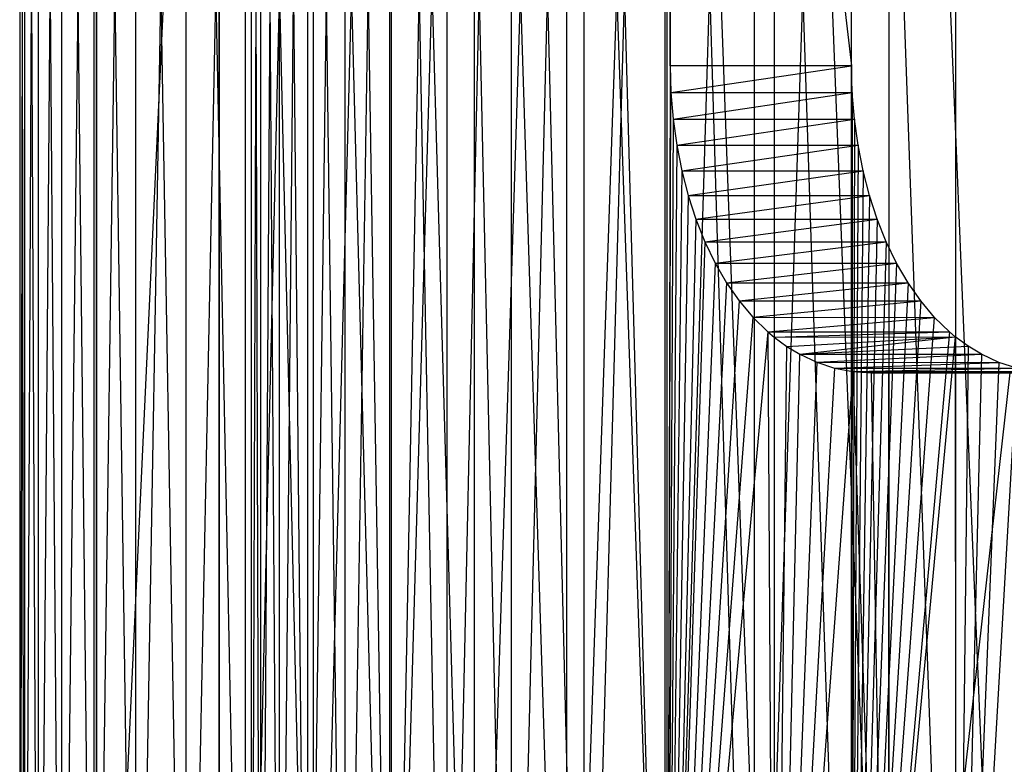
# Model space of a CAD drawing. Extents: x -125 to 125, y -143 to 0.
# Tile 284 of 406: x -20 to -13.58, y -14.55 to -9.7. Entities that reach past the tile are written whole.
import ezdxf

# ---------------------------------------------------------------- set-up
doc = ezdxf.new("R2010")
doc.units = 0
doc.header["$LTSCALE"] = 25.4
doc.layers.get('0').update_dxf_attribs({"linetype": 'CONTINUOUS'})

# ---------------------------------------------------------------- blocks, each defined once
blk = doc.blocks.new('NL2500027000_STL_3')
at = {"color": 0}
for p, q in [((-20, 0), (-19.9696, -19, 1.1018)), ((-20, 0), (-19.9696, -19, 1.1018)), ((-20, 0), (-20, -19)), ((-20, 0), (-20, -19)), ((-19.9696, 0, -1.1018), (-20, -19)), ((-19.9696, 0, -1.1018), (-20, -19)), ((-19.9696, 0, -1.1018), (-19.9696, -19, -1.1018)), ((-19.9696, 0, -1.1018), (-19.9696, -19, -1.1018)), ((-19.8786, 0, -2.2002), (-19.9696, -19, -1.1018)), ((-19.8786, 0, -2.2002), (-19.9696, -19, -1.1018)), ((-19.8786, 0, -2.2002), (-19.8786, -19, -2.2002)), ((-19.8786, 0, -2.2002), (-19.8786, -19, -2.2002)), ((-19.7272, 0, -3.2919), (-19.8786, -19, -2.2002)), ((-19.7272, 0, -3.2919), (-19.8786, -19, -2.2002)), ((-19.7272, 0, -3.2919), (-19.7272, -19, -3.2919)), ((-19.7272, 0, -3.2919), (-19.7272, -19, -3.2919)), ((-19.5159, 0, -4.3736), (-19.7272, -19, -3.2919)), ((-19.5159, 0, -4.3736), (-19.7272, -19, -3.2919)), ((-19.5159, 0, -4.3736), (-19.5159, -19, -4.3736)), ((-19.5159, 0, -4.3736), (-19.5159, -19, -4.3736)), ((-19.2454, 0, -5.4421), (-19.5159, -19, -4.3736)), ((-19.2454, 0, -5.4421), (-19.5159, -19, -4.3736)), ((-19.2454, 0, -5.4421), (-19.2454, -19, -5.4421)), ((-19.2454, 0, -5.4421), (-19.2454, -19, -5.4421)), ((-18.9163, 0, -6.494), (-19.2454, -19, -5.4421)), ((-18.9163, 0, -6.494), (-19.2454, -19, -5.4421)), ((-18.9163, 0, -6.494), (-18.9163, -19, -6.494)), ((-18.9163, 0, -6.494), (-18.9163, -19, -6.494)), ((-18.5299, 0, -7.5262), (-18.9163, -19, -6.494)), ((-18.5299, 0, -7.5262), (-18.9163, -19, -6.494)), ((-18.5299, 0, -7.5262), (-18.5299, -19, -7.5262)), ((-18.5299, 0, -7.5262), (-18.5299, -19, -7.5262)), ((-18.0871, 0, -8.5355), (-18.5299, -19, -7.5262)), ((-18.0871, 0, -8.5355), (-18.5299, -19, -7.5262)), ((-18.4309, 0, -1.5976), (-18.4923, -19, -0.5331)), ((-18.4309, 0, -1.5976), (-18.4923, -19, -0.5331)), ((-18.4923, 0, -0.5331), (-18.4923, -19, -0.5331)), ((-18.4923, 0, -0.5331), (-18.4923, -19, -0.5331)), ((-18.4923, 0, -0.5331), (-18.4923, -19, 0.5331)), ((-18.4923, 0, -0.5331), (-18.4923, -19, 0.5331)), ((-18.3082, 0, -2.6568), (-18.4309, -19, -1.5976)), ((-18.3082, 0, -2.6568), (-18.4309, -19, -1.5976)), ((-18.4309, 0, -1.5976), (-18.4309, -19, -1.5976)), ((-18.4309, 0, -1.5976), (-18.4309, -19, -1.5976)), ((-18.1248, 0, -3.7072), (-18.3082, -19, -2.6568)), ((-18.1248, 0, -3.7072), (-18.3082, -19, -2.6568)), ((-18.3082, 0, -2.6568), (-18.3082, -19, -2.6568)), ((-18.3082, 0, -2.6568), (-18.3082, -19, -2.6568)), ((-17.8811, 0, -4.7452), (-18.1248, -19, -3.7072)), ((-17.8811, 0, -4.7452), (-18.1248, -19, -3.7072)), ((-18.1248, 0, -3.7072), (-18.1248, -19, -3.7072)), ((-18.1248, 0, -3.7072), (-18.1248, -19, -3.7072)), ((-18.0871, 0, -8.5355), (-18.0871, -19, -8.5355)), ((-18.0871, 0, -8.5355), (-18.0871, -19, -8.5355)), ((-17.5895, 0, -9.5189), (-18.0871, -19, -8.5355)), ((-17.5895, 0, -9.5189), (-18.0871, -19, -8.5355)), ((-17.578, 0, -5.7675), (-17.8811, -19, -4.7452)), ((-17.578, 0, -5.7675), (-17.8811, -19, -4.7452)), ((-17.8811, 0, -4.7452), (-17.8811, -19, -4.7452)), ((-17.8811, 0, -4.7452), (-17.8811, -19, -4.7452)), ((-17.5895, 0, -9.5189), (-17.5895, -19, -9.5189)), ((-17.5895, 0, -9.5189), (-17.5895, -19, -9.5189)), ((-17.0384, 0, -10.4735), (-17.5895, -19, -9.5189)), ((-17.0384, 0, -10.4735), (-17.5895, -19, -9.5189)), ((-17.2165, 0, -6.7706), (-17.578, -19, -5.7675)), ((-17.2165, 0, -6.7706), (-17.578, -19, -5.7675)), ((-17.578, 0, -5.7675), (-17.578, -19, -5.7675)), ((-17.578, 0, -5.7675), (-17.578, -19, -5.7675)), ((-16.7979, 0, -7.7513), (-17.2165, -19, -6.7706)), ((-16.7979, 0, -7.7513), (-17.2165, -19, -6.7706)), ((-17.2165, 0, -6.7706), (-17.2165, -19, -6.7706)), ((-17.2165, 0, -6.7706), (-17.2165, -19, -6.7706)), ((-17.0384, 0, -10.4735), (-17.0384, -19, -10.4735)), ((-17.0384, 0, -10.4735), (-17.0384, -19, -10.4735)), ((-16.4356, 0, -11.3962), (-17.0384, -19, -10.4735)), ((-16.4356, 0, -11.3962), (-17.0384, -19, -10.4735)), ((-16.3234, 0, -8.7061), (-16.7979, -19, -7.7513)), ((-16.3234, 0, -8.7061), (-16.7979, -19, -7.7513)), ((-16.7979, 0, -7.7513), (-16.7979, -19, -7.7513)), ((-16.7979, 0, -7.7513), (-16.7979, -19, -7.7513)), ((-16.4356, 0, -11.3962), (-16.4356, -19, -11.3962)), ((-16.4356, 0, -11.3962), (-16.4356, -19, -11.3962)), ((-15.7828, 0, -12.2843), (-16.4356, -19, -11.3962)), ((-15.7828, 0, -12.2843), (-16.4356, -19, -11.3962)), ((-15.7947, 0, -9.6321), (-16.3234, -19, -8.7061)), ((-15.7947, 0, -9.6321), (-16.3234, -19, -8.7061)), ((-16.3234, 0, -8.7061), (-16.3234, -19, -8.7061)), ((-16.3234, 0, -8.7061), (-16.3234, -19, -8.7061)), ((-15.2135, 0, -10.5261), (-15.7947, -19, -9.6321)), ((-15.2135, 0, -10.5261), (-15.7947, -19, -9.6321)), ((-15.7947, 0, -9.6321), (-15.7947, -19, -9.6321)), ((-15.7947, 0, -9.6321), (-15.7947, -19, -9.6321)), ((-15.7602, -10, -12.3132), (-15.7828, 0, -12.2843)), ((-15.7828, 0, -12.2843), (-15.7828, -19, -12.2843)), ((-15.7828, 0, -12.2843), (-15.7828, -19, -12.2843)), ((-15.7602, -10, -12.3132), (-15.7828, 0, -12.2843)), ((-15.7602, 0, -12.3132), (-15.7602, -10, -12.3132)), ((-15.7602, 0, -12.3132), (-15.7602, -10, -12.3132)), ((-15.7602, 0, -12.3132), (-14.5782, -10, -11.3897)), ((-15.7602, 0, -12.3132), (-14.5782, -10, -11.3897)), ((-14.5782, 0, -11.3897), (-15.2135, -19, -10.5261)), ((-14.5782, 0, -11.3897), (-15.2135, -19, -10.5261)), ((-15.2135, 0, -10.5261), (-15.2135, -19, -10.5261)), ((-15.2135, 0, -10.5261), (-15.2135, -19, -10.5261)), ((-14.5782, 0, -11.3897), (-14.5818, -19, -11.3851)), ((-14.5782, 0, -11.3897), (-14.5818, -19, -11.3851)), ((-14.5782, -10, -11.3897), (-14.5782, 0, -11.3897)), ((-14.5782, -10, -11.3897), (-14.5782, 0, -11.3897)), ((-19.9696, 0, 1.1018), (-19.8786, -19, 2.2002)), ((-19.9696, 0, 1.1018), (-19.8786, -19, 2.2002)), ((-19.9696, 0, 1.1018), (-19.9696, -19, 1.1018)), ((-19.9696, 0, 1.1018), (-19.9696, -19, 1.1018)), ((-19.8786, 0, 2.2002), (-19.7272, -19, 3.2919)), ((-19.8786, 0, 2.2002), (-19.7272, -19, 3.2919)), ((-19.8786, 0, 2.2002), (-19.8786, -19, 2.2002)), ((-19.8786, 0, 2.2002), (-19.8786, -19, 2.2002)), ((-19.7272, 0, 3.2919), (-19.5159, -19, 4.3736)), ((-19.7272, 0, 3.2919), (-19.5159, -19, 4.3736)), ((-19.7272, 0, 3.2919), (-19.7272, -19, 3.2919)), ((-19.7272, 0, 3.2919), (-19.7272, -19, 3.2919)), ((-19.5159, 0, 4.3736), (-19.2454, -19, 5.4421)), ((-19.5159, 0, 4.3736), (-19.2454, -19, 5.4421)), ((-19.5159, 0, 4.3736), (-19.5159, -19, 4.3736)), ((-19.5159, 0, 4.3736), (-19.5159, -19, 4.3736)), ((-19.2454, 0, 5.4421), (-18.9163, -19, 6.494)), ((-19.2454, 0, 5.4421), (-18.9163, -19, 6.494)), ((-19.2454, 0, 5.4421), (-19.2454, -19, 5.4421)), ((-19.2454, 0, 5.4421), (-19.2454, -19, 5.4421)), ((-18.9163, 0, 6.494), (-18.5299, -19, 7.5262)), ((-18.9163, 0, 6.494), (-18.5299, -19, 7.5262)), ((-18.9163, 0, 6.494), (-18.9163, -19, 6.494)), ((-18.9163, 0, 6.494), (-18.9163, -19, 6.494)), ((-18.5299, 0, 7.5262), (-18.0871, -19, 8.5355)), ((-18.5299, 0, 7.5262), (-18.0871, -19, 8.5355)), ((-18.5299, 0, 7.5262), (-18.5299, -19, 7.5262)), ((-18.5299, 0, 7.5262), (-18.5299, -19, 7.5262)), ((-18.4923, 0, 0.5331), (-18.4923, -19, 0.5331)), ((-18.4923, 0, 0.5331), (-18.4923, -19, 0.5331)), ((-18.4923, 0, 0.5331), (-18.4309, -19, 1.5976)), ((-18.4923, 0, 0.5331), (-18.4309, -19, 1.5976)), ((-18.4309, 0, 1.5976), (-18.4309, -19, 1.5976)), ((-18.4309, 0, 1.5976), (-18.4309, -19, 1.5976)), ((-18.4309, 0, 1.5976), (-18.3082, -19, 2.6568)), ((-18.4309, 0, 1.5976), (-18.3082, -19, 2.6568)), ((-18.3082, 0, 2.6568), (-18.3082, -19, 2.6568)), ((-18.3082, 0, 2.6568), (-18.3082, -19, 2.6568)), ((-18.3082, 0, 2.6568), (-18.1248, -19, 3.7072)), ((-18.3082, 0, 2.6568), (-18.1248, -19, 3.7072)), ((-18.1248, 0, 3.7072), (-18.1248, -19, 3.7072)), ((-18.1248, 0, 3.7072), (-18.1248, -19, 3.7072)), ((-18.1248, 0, 3.7072), (-17.8811, -19, 4.7452)), ((-18.1248, 0, 3.7072), (-17.8811, -19, 4.7452)), ((-18.0871, 0, 8.5355), (-17.5895, -19, 9.5189)), ((-18.0871, 0, 8.5355), (-17.5895, -19, 9.5189)), ((-18.0871, 0, 8.5355), (-18.0871, -19, 8.5355)), ((-18.0871, 0, 8.5355), (-18.0871, -19, 8.5355)), ((-17.8811, 0, 4.7452), (-17.8811, -19, 4.7452)), ((-17.8811, 0, 4.7452), (-17.8811, -19, 4.7452)), ((-17.8811, 0, 4.7452), (-17.578, -19, 5.7675)), ((-17.8811, 0, 4.7452), (-17.578, -19, 5.7675)), ((-17.5895, 0, 9.5189), (-17.0384, -19, 10.4735)), ((-17.5895, 0, 9.5189), (-17.0384, -19, 10.4735)), ((-17.5895, 0, 9.5189), (-17.5895, -19, 9.5189)), ((-17.5895, 0, 9.5189), (-17.5895, -19, 9.5189)), ((-17.578, 0, 5.7675), (-17.578, -19, 5.7675)), ((-17.578, 0, 5.7675), (-17.578, -19, 5.7675)), ((-17.578, 0, 5.7675), (-17.2165, -19, 6.7706)), ((-17.578, 0, 5.7675), (-17.2165, -19, 6.7706)), ((-17.2165, 0, 6.7706), (-17.2165, -19, 6.7706)), ((-17.2165, 0, 6.7706), (-17.2165, -19, 6.7706)), ((-17.2165, 0, 6.7706), (-16.7979, -19, 7.7513)), ((-17.2165, 0, 6.7706), (-16.7979, -19, 7.7513)), ((-17.0384, 0, 10.4735), (-16.4356, -19, 11.3962)), ((-17.0384, 0, 10.4735), (-16.4356, -19, 11.3962)), ((-17.0384, 0, 10.4735), (-17.0384, -19, 10.4735)), ((-17.0384, 0, 10.4735), (-17.0384, -19, 10.4735)), ((-16.7979, 0, 7.7513), (-16.7979, -19, 7.7513)), ((-16.7979, 0, 7.7513), (-16.7979, -19, 7.7513)), ((-16.7979, 0, 7.7513), (-16.3234, -19, 8.7061)), ((-16.7979, 0, 7.7513), (-16.3234, -19, 8.7061)), ((-16.4356, 0, 11.3962), (-15.7828, -19, 12.2843)), ((-16.4356, 0, 11.3962), (-15.7828, -19, 12.2843)), ((-16.4356, 0, 11.3962), (-16.4356, -19, 11.3962)), ((-16.4356, 0, 11.3962), (-16.4356, -19, 11.3962)), ((-16.3234, 0, 8.7061), (-16.3234, -19, 8.7061)), ((-16.3234, 0, 8.7061), (-16.3234, -19, 8.7061)), ((-16.3234, 0, 8.7061), (-15.7947, -19, 9.6321)), ((-16.3234, 0, 8.7061), (-15.7947, -19, 9.6321)), ((-15.7947, 0, 9.6321), (-15.7947, -19, 9.6321)), ((-15.7947, 0, 9.6321), (-15.7947, -19, 9.6321)), ((-15.7947, 0, 9.6321), (-15.2135, -19, 10.5261)), ((-15.7947, 0, 9.6321), (-15.2135, -19, 10.5261)), ((-15.7828, 0, 12.2843), (-15.0821, -19, 13.135)), ((-15.7828, 0, 12.2843), (-15.0821, -19, 13.135)), ((-15.7828, 0, 12.2843), (-15.7828, -19, 12.2843)), ((-15.7828, 0, 12.2843), (-15.7828, -19, 12.2843)), ((-15.2135, 0, 10.5261), (-15.2135, -19, 10.5261)), ((-15.2135, 0, 10.5261), (-15.2135, -19, 10.5261)), ((-15.2135, 0, 10.5261), (-14.5818, -19, 11.3851)), ((-15.2135, 0, 10.5261), (-14.5818, -19, 11.3851)), ((-15.0821, 0, 13.135), (-14.3357, -19, 13.9459)), ((-15.0821, 0, 13.135), (-14.3357, -19, 13.9459)), ((-15.0821, 0, 13.135), (-15.0821, -19, 13.135)), ((-15.0821, 0, 13.135), (-15.0821, -19, 13.135)), ((-14.5818, 0, 11.3851), (-14.5818, -19, 11.3851)), ((-14.5818, 0, 11.3851), (-14.5818, -19, 11.3851)), ((-14.5818, 0, 11.3851), (-13.9017, -19, 12.2062)), ((-14.5818, 0, 11.3851), (-13.9017, -19, 12.2062)), ((-14.3357, 0, 13.9459), (-13.5456, -19, 14.7145)), ((-14.3357, 0, 13.9459), (-13.5456, -19, 14.7145)), ((-14.3357, 0, 13.9459), (-14.3357, -19, 13.9459)), ((-14.3357, 0, 13.9459), (-14.3357, -19, 13.9459)), ((-13.9017, 0, 12.2062), (-13.9017, -19, 12.2062)), ((-13.9017, 0, 12.2062), (-13.9017, -19, 12.2062)), ((-19.5, -1.8, -78.2), (-19.5, -19, -78.2)), ((-19.5, -19, -78.2), (-19.5, -1.8, -7.093)), ((-19.5, -19, -78.2), (-19.5, -1.8, -7.093)), ((-19.5, -19, -7.093), (-19.5, -1.8, -7.093)), ((-19.5, -19, -78.2), (-18.7, -1.8, -78.2)), ((-19.5, -19, -78.2), (-18.7, -1.8, -78.2)), ((-19.5, -1.8, -78.2), (-19.5, -19, -78.2)), ((-19.5, -19, -7.093), (-19.5, -1.8, -7.093)), ((-19.5, -19, -7.093), (-18.7, -1.8, -7.093)), ((-19.5, -19, -7.093), (-18.7, -1.8, -7.093)), ((-18.7, -19, -78.2), (-18.7, -1.8, -7.093)), ((-18.7, -1.8, -7.093), (-18.7, -19, -7.093)), ((-18.7, -19, -78.2), (-18.7, -1.8, -7.093)), ((-18.7, -19, -78.2), (-18.7, -1.8, -78.2)), ((-18.7, -19, -78.2), (-18.7, -1.8, -78.2)), ((-18.7, -1.8, -7.093), (-18.7, -19, -7.093)), ((-18.7, -2.1, -78.2), (-18.7, -19, -78.2)), ((-18.7, -19, -78.2), (-18.7, -2.1, -77.2)), ((-18.7, -19, -78.2), (-18.7, -2.1, -77.2)), ((-18.7, -19, -77.2), (-18.7, -2.1, -77.2)), ((-18.7, -2.1, -78.2), (-18.7, -19, -78.2)), ((-18.7, -19, -77.2), (-18.7, -2.1, -77.2)), ((-15.7602, -10, -12.3132), (-15.7828, -19, -12.2843)), ((-15.7602, -10, -12.3132), (-15.7828, -19, -12.2843)), ((-15.7602, -10, -12.3132), (-15.7555, -10.1749, -12.3193)), ((-14.5782, -10, -11.3897), (-15.7602, -10, -12.3132)), ((-15.7602, -10, -12.3132), (-15.7555, -10.1749, -12.3193)), ((-14.5782, -10, -11.3897), (-15.7602, -10, -12.3132)), ((-15.7555, -10.1749, -12.3193), (-14.5782, -10, -11.3897)), ((-15.7555, -10.1749, -12.3193), (-14.5782, -10, -11.3897)), ((-14.5782, -10, -11.3897), (-14.5818, -19, -11.3851)), ((-14.5782, -10, -11.3897), (-14.5818, -19, -11.3851)), ((-14.5735, -10.1745, -11.3957), (-14.5782, -10, -11.3897)), ((-14.5735, -10.1745, -11.3957), (-14.5782, -10, -11.3897)), ((-15.7828, -19, -12.2843), (-15.7555, -10.1749, -12.3193)), ((-15.7828, -19, -12.2843), (-15.7555, -10.1749, -12.3193)), ((-15.7555, -10.1749, -12.3193), (-14.5735, -10.1745, -11.3957)), ((-15.7555, -10.1749, -12.3193), (-14.5735, -10.1745, -11.3957)), ((-15.7555, -10.1749, -12.3193), (-15.7415, -10.3473, -12.3372)), ((-15.7555, -10.1749, -12.3193), (-15.7415, -10.3473, -12.3372)), ((-15.7415, -10.3473, -12.3372), (-14.5735, -10.1745, -11.3957)), ((-15.7415, -10.3473, -12.3372), (-14.5735, -10.1745, -11.3957)), ((-14.5735, -10.1745, -11.3957), (-14.5818, -19, -11.3851)), ((-14.5735, -10.1745, -11.3957), (-14.5818, -19, -11.3851)), ((-14.5595, -10.3473, -11.4137), (-14.5735, -10.1745, -11.3957)), ((-14.5595, -10.3473, -11.4137), (-14.5735, -10.1745, -11.3957)), ((-15.7415, -10.3473, -12.3372), (-15.7828, -19, -12.2843)), ((-15.7415, -10.3473, -12.3372), (-15.7828, -19, -12.2843)), ((-15.7415, -10.3473, -12.3372), (-15.7183, -10.517, -12.3667)), ((-15.7415, -10.3473, -12.3372), (-15.7183, -10.517, -12.3667)), ((-15.7415, -10.3473, -12.3372), (-14.5595, -10.3473, -11.4137)), ((-15.7415, -10.3473, -12.3372), (-14.5595, -10.3473, -11.4137)), ((-15.7183, -10.517, -12.3667), (-14.5595, -10.3473, -11.4137)), ((-15.7183, -10.517, -12.3667), (-14.5595, -10.3473, -11.4137)), ((-14.5595, -10.3473, -11.4137), (-14.5818, -19, -11.3851)), ((-14.5595, -10.3473, -11.4137), (-14.5818, -19, -11.3851)), ((-14.536, -10.5183, -11.4435), (-14.5595, -10.3473, -11.4137)), ((-14.536, -10.5183, -11.4435), (-14.5595, -10.3473, -11.4137)), ((-15.7183, -10.517, -12.3667), (-15.7828, -19, -12.2843)), ((-15.7183, -10.517, -12.3667), (-15.7828, -19, -12.2843)), ((-15.7183, -10.517, -12.3667), (-15.6857, -10.684, -12.4081)), ((-15.7183, -10.517, -12.3667), (-15.6857, -10.684, -12.4081)), ((-15.7183, -10.517, -12.3667), (-14.536, -10.5183, -11.4435)), ((-15.7183, -10.517, -12.3667), (-14.536, -10.5183, -11.4435)), ((-15.6857, -10.684, -12.4081), (-14.536, -10.5183, -11.4435)), ((-15.6857, -10.684, -12.4081), (-14.536, -10.5183, -11.4435)), ((-14.536, -10.5183, -11.4435), (-14.5818, -19, -11.3851)), ((-14.536, -10.5183, -11.4435), (-14.5818, -19, -11.3851)), ((-14.5036, -10.684, -11.4845), (-14.536, -10.5183, -11.4435)), ((-14.5036, -10.684, -11.4845), (-14.536, -10.5183, -11.4435)), ((-15.6857, -10.684, -12.4081), (-15.7828, -19, -12.2843)), ((-15.6857, -10.684, -12.4081), (-15.7828, -19, -12.2843)), ((-15.6857, -10.684, -12.4081), (-15.644, -10.8457, -12.4605)), ((-15.6857, -10.684, -12.4081), (-15.644, -10.8457, -12.4605)), ((-15.6857, -10.684, -12.4081), (-14.5036, -10.684, -11.4845)), ((-15.6857, -10.684, -12.4081), (-14.5036, -10.684, -11.4845)), ((-15.644, -10.8457, -12.4605), (-14.5036, -10.684, -11.4845)), ((-15.644, -10.8457, -12.4605), (-14.5036, -10.684, -11.4845)), ((-14.5036, -10.684, -11.4845), (-14.5818, -19, -11.3851)), ((-14.5036, -10.684, -11.4845), (-14.5818, -19, -11.3851)), ((-14.4622, -10.8449, -11.5367), (-14.5036, -10.684, -11.4845)), ((-14.4622, -10.8449, -11.5367), (-14.5036, -10.684, -11.4845)), ((-15.644, -10.8457, -12.4605), (-15.7828, -19, -12.2843)), ((-15.644, -10.8457, -12.4605), (-15.7828, -19, -12.2843)), ((-15.644, -10.8457, -12.4605), (-14.4622, -10.8449, -11.5367)), ((-15.644, -10.8457, -12.4605), (-14.4622, -10.8449, -11.5367)), ((-15.644, -10.8457, -12.4605), (-15.5938, -11, -12.5233)), ((-15.644, -10.8457, -12.4605), (-15.5938, -11, -12.5233)), ((-15.5938, -11, -12.5233), (-14.4622, -10.8449, -11.5367)), ((-15.5938, -11, -12.5233), (-14.4622, -10.8449, -11.5367)), ((-14.4622, -10.8449, -11.5367), (-14.5818, -19, -11.3851)), ((-14.4622, -10.8449, -11.5367), (-14.5818, -19, -11.3851)), ((-14.4117, -11, -11.5997), (-14.4622, -10.8449, -11.5367)), ((-14.4117, -11, -11.5997), (-14.4622, -10.8449, -11.5367)), ((-15.5938, -11, -12.5233), (-15.7828, -19, -12.2843)), ((-15.5938, -11, -12.5233), (-15.7828, -19, -12.2843)), ((-15.5938, -11, -12.5233), (-15.5352, -11.1466, -12.5959)), ((-15.5938, -11, -12.5233), (-15.5352, -11.1466, -12.5959)), ((-15.5938, -11, -12.5233), (-14.4117, -11, -11.5997)), ((-15.5938, -11, -12.5233), (-14.4117, -11, -11.5997)), ((-15.5352, -11.1466, -12.5959), (-14.4117, -11, -11.5997)), ((-15.5352, -11.1466, -12.5959), (-14.4117, -11, -11.5997)), ((-14.4117, -11, -11.5997), (-14.5818, -19, -11.3851)), ((-14.4117, -11, -11.5997), (-14.5818, -19, -11.3851)), ((-14.3525, -11.1477, -11.6729), (-14.4117, -11, -11.5997)), ((-14.3525, -11.1477, -11.6729), (-14.4117, -11, -11.5997)), ((-15.5352, -11.1466, -12.5959), (-15.7828, -19, -12.2843)), ((-15.5352, -11.1466, -12.5959), (-15.7828, -19, -12.2843)), ((-15.5352, -11.1466, -12.5959), (-15.4678, -11.2856, -12.6786)), ((-15.5352, -11.1466, -12.5959), (-15.4678, -11.2856, -12.6786)), ((-15.5352, -11.1466, -12.5959), (-14.3525, -11.1477, -11.6729)), ((-15.5352, -11.1466, -12.5959), (-14.3525, -11.1477, -11.6729)), ((-15.4678, -11.2856, -12.6786), (-14.3525, -11.1477, -11.6729)), ((-15.4678, -11.2856, -12.6786), (-14.3525, -11.1477, -11.6729)), ((-14.3525, -11.1477, -11.6729), (-14.5818, -19, -11.3851)), ((-14.3525, -11.1477, -11.6729), (-14.5818, -19, -11.3851)), ((-14.2855, -11.2856, -11.7548), (-14.3525, -11.1477, -11.6729)), ((-14.2855, -11.2856, -11.7548), (-14.3525, -11.1477, -11.6729)), ((-15.4678, -11.2856, -12.6786), (-15.7828, -19, -12.2843)), ((-15.4678, -11.2856, -12.6786), (-15.7828, -19, -12.2843)), ((-15.4678, -11.2856, -12.6786), (-15.3926, -11.4145, -12.7698)), ((-15.4678, -11.2856, -12.6786), (-15.3926, -11.4145, -12.7698)), ((-15.4678, -11.2856, -12.6786), (-14.2855, -11.2856, -11.7548)), ((-15.4678, -11.2856, -12.6786), (-14.2855, -11.2856, -11.7548)), ((-15.3926, -11.4145, -12.7698), (-14.2855, -11.2856, -11.7548)), ((-15.3926, -11.4145, -12.7698), (-14.2855, -11.2856, -11.7548)), ((-14.2855, -11.2856, -11.7548), (-14.5818, -19, -11.3851)), ((-14.2855, -11.2856, -11.7548), (-14.5818, -19, -11.3851)), ((-14.2104, -11.4139, -11.8454), (-14.2855, -11.2856, -11.7548)), ((-14.2104, -11.4139, -11.8454), (-14.2855, -11.2856, -11.7548)), ((-15.3926, -11.4145, -12.7698), (-15.7828, -19, -12.2843)), ((-15.3926, -11.4145, -12.7698), (-15.7828, -19, -12.2843)), ((-15.3926, -11.4145, -12.7698), (-14.2104, -11.4139, -11.8454)), ((-15.3926, -11.4145, -12.7698), (-14.2104, -11.4139, -11.8454)), ((-15.3926, -11.4145, -12.7698), (-15.3103, -11.5321, -12.8683)), ((-15.3926, -11.4145, -12.7698), (-15.3103, -11.5321, -12.8683)), ((-15.3103, -11.5321, -12.8683), (-14.2104, -11.4139, -11.8454)), ((-15.3103, -11.5321, -12.8683), (-14.2104, -11.4139, -11.8454)), ((-14.2104, -11.4139, -11.8454), (-14.5818, -19, -11.3851)), ((-14.2104, -11.4139, -11.8454), (-14.5818, -19, -11.3851)), ((-14.1275, -11.5321, -11.9442), (-14.2104, -11.4139, -11.8454)), ((-14.1275, -11.5321, -11.9442), (-14.2104, -11.4139, -11.8454)), ((-15.3103, -11.5321, -12.8683), (-15.7828, -19, -12.2843)), ((-15.3103, -11.5321, -12.8683), (-15.7828, -19, -12.2843)), ((-15.3103, -11.5321, -12.8683), (-15.2212, -11.6379, -12.9737)), ((-15.3103, -11.5321, -12.8683), (-15.2212, -11.6379, -12.9737)), ((-15.3103, -11.5321, -12.8683), (-14.1275, -11.5321, -11.9442)), ((-15.3103, -11.5321, -12.8683), (-14.1275, -11.5321, -11.9442)), ((-15.2212, -11.6379, -12.9737), (-14.1275, -11.5321, -11.9442)), ((-15.2212, -11.6379, -12.9737), (-14.1275, -11.5321, -11.9442)), ((-14.1275, -11.5321, -11.9442), (-14.5818, -19, -11.3851)), ((-14.1275, -11.5321, -11.9442), (-14.5818, -19, -11.3851)), ((-14.0372, -11.6387, -12.0501), (-14.1275, -11.5321, -11.9442)), ((-14.0372, -11.6387, -12.0501), (-14.1275, -11.5321, -11.9442)), ((-15.2212, -11.6379, -12.9737), (-15.7828, -19, -12.2843)), ((-15.2212, -11.6379, -12.9737), (-15.7828, -19, -12.2843)), ((-15.2212, -11.6379, -12.9737), (-15.1248, -11.7321, -13.0858)), ((-15.2212, -11.6379, -12.9737), (-15.1248, -11.7321, -13.0858)), ((-15.2212, -11.6379, -12.9737), (-14.0372, -11.6387, -12.0501)), ((-15.2212, -11.6379, -12.9737), (-14.0372, -11.6387, -12.0501)), ((-15.1248, -11.7321, -13.0858), (-14.0372, -11.6387, -12.0501)), ((-15.1248, -11.7321, -13.0858), (-14.0372, -11.6387, -12.0501)), ((-14.5818, -19, -11.3851), (-14.0372, -11.6387, -12.0501)), ((-14.5818, -19, -11.3851), (-14.0372, -11.6387, -12.0501)), ((-13.9412, -11.7321, -12.1611), (-14.0372, -11.6387, -12.0501)), ((-13.9412, -11.7321, -12.1611), (-14.0372, -11.6387, -12.0501)), ((-15.1248, -11.7321, -13.0858), (-15.7828, -19, -12.2843)), ((-15.1248, -11.7321, -13.0858), (-15.7828, -19, -12.2843)), ((-15.1248, -11.7321, -13.0858), (-15.0821, -19, -13.135)), ((-15.1248, -11.7321, -13.0858), (-15.0821, -19, -13.135)), ((-15.1248, -11.7321, -13.0858), (-15.0821, -11.768, -13.135)), ((-15.1248, -11.7321, -13.0858), (-15.0821, -11.768, -13.135)), ((-15.1248, -11.7321, -13.0858), (-13.9412, -11.7321, -12.1611)), ((-15.1248, -11.7321, -13.0858), (-13.9412, -11.7321, -12.1611)), ((-15.0821, -11.768, -13.135), (-13.9412, -11.7321, -12.1611)), ((-15.0821, -11.768, -13.135), (-13.9412, -11.7321, -12.1611)), ((-13.9412, -11.7321, -12.1611), (-14.5818, -19, -11.3851)), ((-13.9412, -11.7321, -12.1611), (-14.5818, -19, -11.3851)), ((-13.9024, -11.7647, -12.2054), (-13.9412, -11.7321, -12.1611)), ((-13.9024, -11.7647, -12.2054), (-13.9412, -11.7321, -12.1611)), ((-15.0821, -11.768, -13.135), (-13.9024, -11.7647, -12.2054)), ((-15.0821, -11.768, -13.135), (-13.9024, -11.7647, -12.2054)), ((-15.0821, -11.768, -13.135), (-15.0821, -19, -13.135)), ((-15.0821, -11.768, -13.135), (-15.0821, -19, -13.135)), ((-15.0821, -11.768, -13.135), (-15.0005, -11.8281, -13.2282)), ((-15.0821, -11.768, -13.135), (-15.0005, -11.8281, -13.2282)), ((-15.0005, -11.8281, -13.2282), (-13.9024, -11.7647, -12.2054)), ((-15.0005, -11.8281, -13.2282), (-13.9024, -11.7647, -12.2054)), ((-14.9159, -11.8794, -13.3235), (-13.9024, -11.7647, -12.2054)), ((-14.9159, -11.8794, -13.3235), (-13.9024, -11.7647, -12.2054)), ((-13.9024, -11.7647, -12.2054), (-14.5818, -19, -11.3851)), ((-13.9024, -11.7647, -12.2054), (-14.5818, -19, -11.3851)), ((-13.8183, -11.8267, -12.3006), (-13.9024, -11.7647, -12.2054)), ((-13.9024, -11.7647, -12.2054), (-13.9017, -19, -12.2062)), ((-13.9024, -11.7647, -12.2054), (-13.9017, -19, -12.2062)), ((-13.8183, -11.8267, -12.3006), (-13.9024, -11.7647, -12.2054)), ((-15.0821, -19, -13.135), (-15.0005, -11.8281, -13.2282)), ((-15.0821, -19, -13.135), (-15.0005, -11.8281, -13.2282)), ((-15.0005, -11.8281, -13.2282), (-14.9159, -11.8794, -13.3235)), ((-15.0005, -11.8281, -13.2282), (-14.9159, -11.8794, -13.3235)), ((-14.9159, -11.8794, -13.3235), (-13.8183, -11.8267, -12.3006)), ((-14.9159, -11.8794, -13.3235), (-13.8183, -11.8267, -12.3006)), ((-13.8183, -11.8267, -12.3006), (-13.9017, -19, -12.2062)), ((-13.8183, -11.8267, -12.3006), (-13.9017, -19, -12.2062)), ((-13.7311, -11.8794, -12.3979), (-13.8183, -11.8267, -12.3006)), ((-13.7311, -11.8794, -12.3979), (-13.8183, -11.8267, -12.3006)), ((-15.0821, -19, -13.135), (-14.9159, -11.8794, -13.3235)), ((-15.0821, -19, -13.135), (-14.9159, -11.8794, -13.3235)), ((-14.8046, -11.9317, -13.447), (-15.0821, -19, -13.135)), ((-14.8046, -11.9317, -13.447), (-15.0821, -19, -13.135)), ((-14.9159, -11.8794, -13.3235), (-14.8046, -11.9317, -13.447)), ((-14.9159, -11.8794, -13.3235), (-14.8046, -11.9317, -13.447)), ((-14.9159, -11.8794, -13.3235), (-13.7311, -11.8794, -12.3979)), ((-14.9159, -11.8794, -13.3235), (-13.7311, -11.8794, -12.3979)), ((-14.8046, -11.9317, -13.447), (-13.7311, -11.8794, -12.3979)), ((-14.8046, -11.9317, -13.447), (-13.7311, -11.8794, -12.3979)), ((-14.8046, -11.9317, -13.447), (-14.6888, -11.9696, -13.5735)), ((-14.8046, -11.9317, -13.447), (-14.6888, -11.9696, -13.5735)), ((-14.8046, -11.9317, -13.447), (-13.6182, -11.932, -12.5218)), ((-14.8046, -11.9317, -13.447), (-13.6182, -11.932, -12.5218)), ((-14.6888, -11.9696, -13.5735), (-13.6182, -11.932, -12.5218)), ((-14.6888, -11.9696, -13.5735), (-13.6182, -11.932, -12.5218)), ((-13.7311, -11.8794, -12.3979), (-13.9017, -19, -12.2062)), ((-13.7311, -11.8794, -12.3979), (-13.9017, -19, -12.2062)), ((-13.6182, -11.932, -12.5218), (-13.9017, -19, -12.2062)), ((-13.6182, -11.932, -12.5218), (-13.9017, -19, -12.2062)), ((-13.6182, -11.932, -12.5218), (-13.7311, -11.8794, -12.3979)), ((-13.6182, -11.932, -12.5218), (-13.7311, -11.8794, -12.3979)), ((-13.5024, -11.9696, -12.6465), (-13.6182, -11.932, -12.5218)), ((-13.5024, -11.9696, -12.6465), (-13.6182, -11.932, -12.5218)), ((-14.6888, -11.9696, -13.5735), (-15.0821, -19, -13.135)), ((-14.6888, -11.9696, -13.5735), (-15.0821, -19, -13.135)), ((-14.5705, -11.9924, -13.7004), (-15.0821, -19, -13.135)), ((-14.5705, -11.9924, -13.7004), (-15.0821, -19, -13.135)), ((-14.6888, -11.9696, -13.5735), (-14.5705, -11.9924, -13.7004)), ((-14.6888, -11.9696, -13.5735), (-14.5705, -11.9924, -13.7004)), ((-14.6888, -11.9696, -13.5735), (-13.5024, -11.9696, -12.6465)), ((-14.6888, -11.9696, -13.5735), (-13.5024, -11.9696, -12.6465)), ((-14.5705, -11.9924, -13.7004), (-13.5024, -11.9696, -12.6465)), ((-14.5705, -11.9924, -13.7004), (-13.5024, -11.9696, -12.6465)), ((-14.5705, -11.9924, -13.7004), (-13.3834, -11.9923, -12.7724)), ((-14.5705, -11.9924, -13.7004), (-13.3834, -11.9923, -12.7724)), ((-14.5705, -11.9924, -13.7004), (-14.3357, -19, -13.9459)), ((-14.5705, -11.9924, -13.7004), (-14.3357, -19, -13.9459)), ((-14.5705, -11.9924, -13.7004), (-14.4499, -12, -13.8275)), ((-14.5705, -11.9924, -13.7004), (-14.4499, -12, -13.8275)), ((-14.4499, -12, -13.8275), (-13.3834, -11.9923, -12.7724)), ((-14.4499, -12, -13.8275), (-13.3834, -11.9923, -12.7724)), ((-13.5024, -11.9696, -12.6465), (-13.9017, -19, -12.2062)), ((-13.5024, -11.9696, -12.6465), (-13.9017, -19, -12.2062)), ((-14.4499, -12, -13.8275), (-14.3357, -19, -13.9459)), ((-14.4499, -12, -13.8275), (-14.3357, -19, -13.9459)), ((-14.4499, -12, -13.8275), (-14.3357, -12, -13.9459)), ((-14.4499, -12, -13.8275), (-13.2614, -12, -12.899)), ((-14.4499, -12, -13.8275), (-14.3357, -12, -13.9459)), ((-14.4499, -12, -13.8275), (-13.2614, -12, -12.899)), ((-14.3357, -19, -13.9459), (-13.5456, -12, -14.7145)), ((-14.3357, -19, -13.9459), (-13.5456, -12, -14.7145)), ((-14.3357, -19, -13.9459), (-14.3357, -12, -13.9459)), ((-14.3357, -12, -13.9459), (-13.5456, -12, -14.7145)), ((-14.3357, -19, -13.9459), (-14.3357, -12, -13.9459)), ((-13.2614, -12, -12.899), (-14.3357, -12, -13.9459)), ((-13.2614, -12, -12.899), (-14.3357, -12, -13.9459)), ((-13.1754, -12, -12.9869), (-14.3357, -12, -13.9459)), ((-13.1754, -12, -12.9869), (-14.3357, -12, -13.9459)), ((-14.3357, -12, -13.9459), (-13.5456, -12, -14.7145))]:
    blk.add_line(p, q, dxfattribs=at)

msp = doc.modelspace()

# ---------------------------------------------------------------- block references
at = {"color": 253}
msp.add_blockref('NL2500027000_STL_3', (0, 0), dxfattribs=at)

doc.saveas('drawing.dxf')
